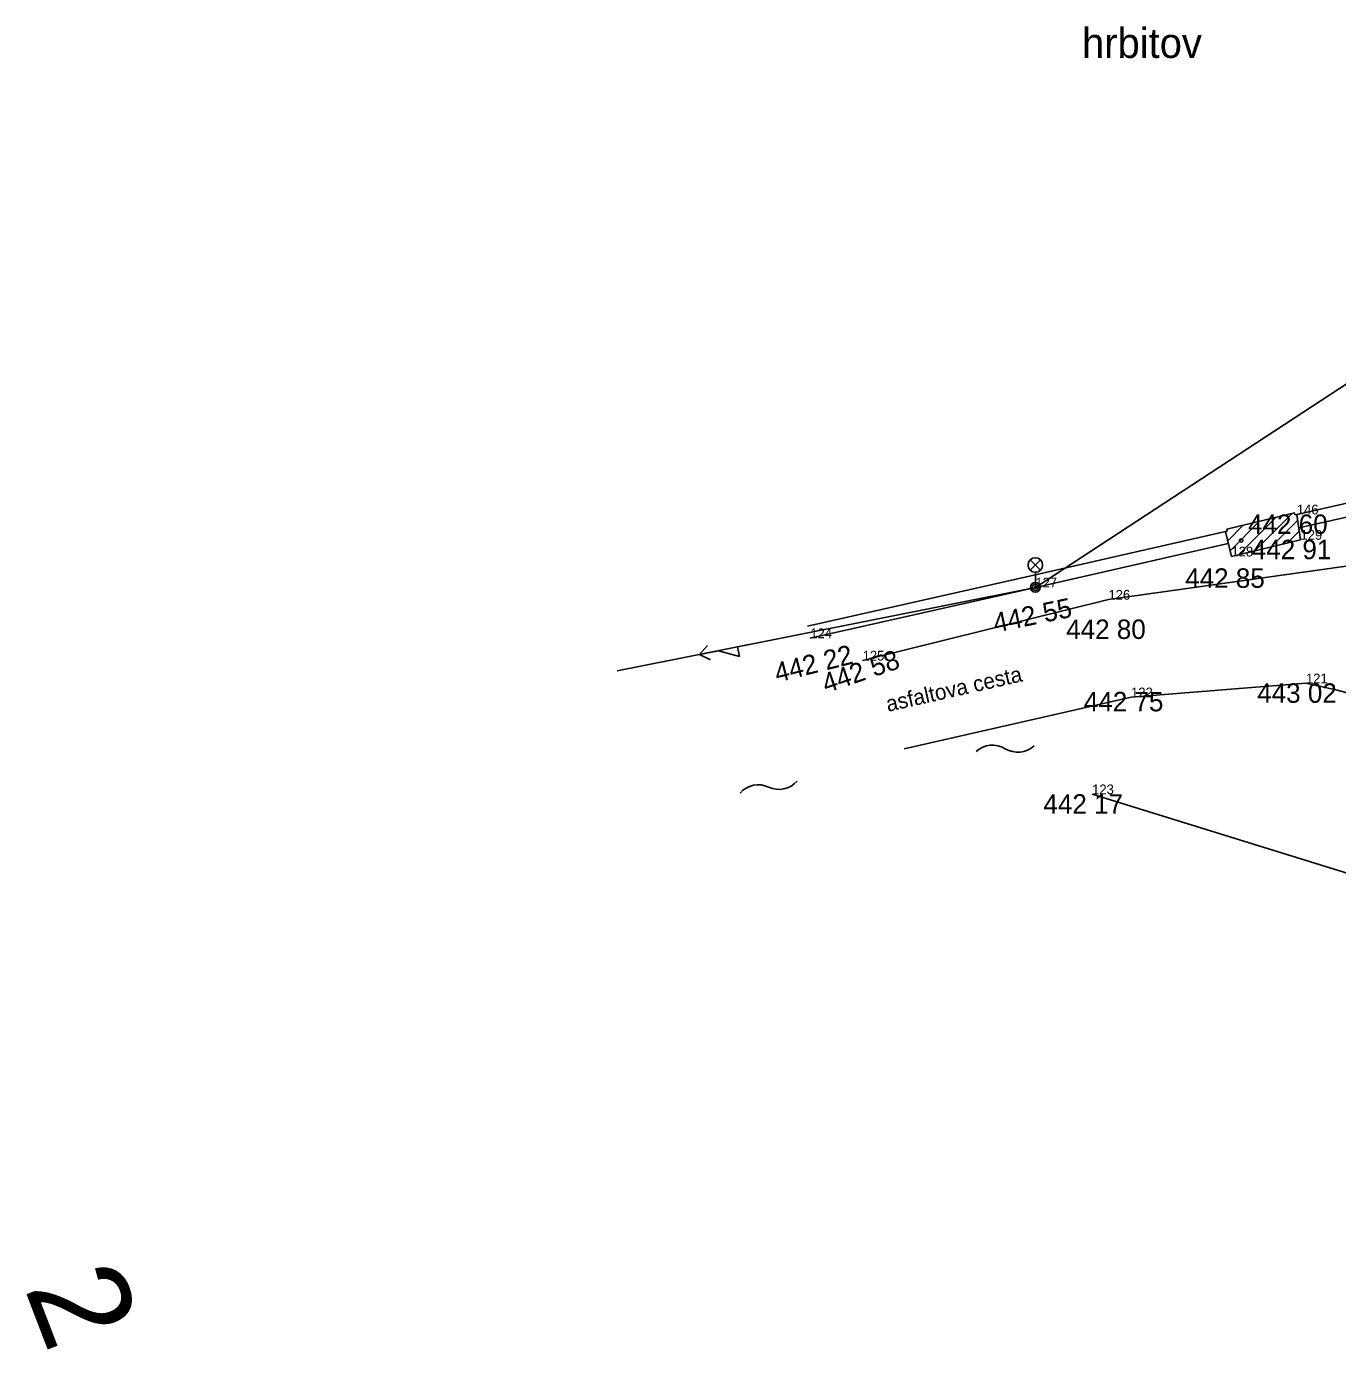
# Model space of a CAD drawing. Extents: x -559180 to -551373, y -1076947 to -1072071.
# Drawn here: x -553962 to -553894.6, y -1074482.7 to -1074414.6 of the extents above; entities that cross this region are included whole.
import ezdxf

# ---------------------------------------------------------------- set-up
doc = ezdxf.new("R2010")
doc.units = 0
for name, color, linetype in [('12_PLOTY', 7, 'Continuous'), ('14_BUDOVY', 7, 'Continuous'), ('17_KOMUNIKACE', 7, 'Continuous'), ('1_VODA_ZN', 7, 'Continuous'), ('20_EL_ZN', 7, 'Continuous'), ('27_HRANA_PATA', 7, 'Continuous'), ('30_SDEL_ZN', 7, 'Continuous'), ('32', 7, 'Continuous'), ('3_BODY', 7, 'Continuous'), ('47_ZN_STAV_OBJ$', 7, 'Continuous'), ('52_POPIS_UCELOVY', 7, 'Continuous'), ('6_VYSKY', 7, 'Continuous'), ('formáty', 7, 'Continuous'), ('NNnadzemní', 7, 'Continuous')]:
    doc.layers.add(name, color=color, linetype=linetype)

# ---------------------------------------------------------------- blocks, each defined once
blk = doc.blocks.new('POINT_DISPLAY')
blk.add_line((0, 0), (0, 0))
blk = doc.blocks.new('SLD')
at = {"layer": '20_EL_ZN'}
for radius in [0.25, 0.158, 0.05]:
    blk.add_circle((0, 0), radius, dxfattribs=at)
blk = doc.blocks.new('LAO')
at = {"layer": '20_EL_ZN'}
for p, q in [((-0.265, 1.415), (0.265, 0.885)), ((-0.265, 0.885), (0.265, 1.415)), ((0, 0), (0, 0.775))]:
    blk.add_line(p, q, dxfattribs=at)
blk.add_circle((0, 1.15), 0.375, dxfattribs=at)
blk = doc.blocks.new('BZ')
at = {"layer": '47_ZN_STAV_OBJ$'}
blk.add_circle((0, 0), 0.0875, dxfattribs=at)
blk = doc.blocks.new('SDEP')
at = {"layer": '30_SDEL_ZN'}
for centre, radius, start, end in [((0.75, -1.001), 1.251, 53.1529, 126.84692), ((2.25, 1), 1.25, 233.13001, 306.86981)]:
    blk.add_arc(centre, radius, start, end, dxfattribs=at)
blk = doc.blocks.new('ELNN')
at = {"layer": '20_EL_ZN'}
for p, q in [((0, 0), (0.5, 0)), ((0.5, 0), (0.5, 0.5)), ((0.5, 0.5), (1.5, 0)), ((1.5, 0), (2.5, 0))]:
    blk.add_line(p, q, dxfattribs=at)
blk.add_lwpolyline([(2, 0.375), (2.5, 0), (2, -0.375)], dxfattribs=at)

msp = doc.modelspace()

# ---------------------------------------------------------------- linework, layer by layer
at = {"layer": '12_PLOTY'}
for p, q in [((-553890.5, -1074438.347), (-553896.67, -1074439.73)), ((-553896.57, -1074440.412), (-553890.35, -1074439.02)), ((-553900.33, -1074440.61), (-553910.419, -1074442.899)), ((-553910.11, -1074443.48), (-553900.19, -1074441.229)), ((-553921.819, -1074445.471), (-553910.419, -1074442.899)), ((-553921.68, -1074446.09), (-553910.11, -1074443.48))]:
    msp.add_line(p, q, dxfattribs=at)
at = {"layer": '14_BUDOVY'}
for p, q in [((-553900.266, -1074440.492), (-553896.783, -1074439.645)), ((-553896.783, -1074439.645), (-553896.769, -1074439.744)), ((-553896.769, -1074439.744), (-553896.67, -1074439.73)), ((-553896.48, -1074441.03), (-553896.67, -1074439.73)), ((-553900.242, -1074440.589), (-553900.339, -1074440.613)), ((-553900.339, -1074440.613), (-553900.03, -1074441.89)), ((-553900.266, -1074440.492), (-553900.242, -1074440.589)), ((-553900.03, -1074441.89), (-553896.48, -1074441.03))]:
    msp.add_line(p, q, dxfattribs=at)
at = {"layer": '17_KOMUNIKACE'}
for p, q in [((-553906.35, -1074444.11), (-553891.37, -1074442)), ((-553918.99, -1074447.24), (-553906.35, -1074444.11)), ((-553896.2, -1074448.41), (-553905.19, -1074449.13)), ((-553905.19, -1074449.13), (-553916.846, -1074451.772))]:
    msp.add_line(p, q, dxfattribs=at)
msp.add_lwpolyline([(-553890.12, -1074450.41), (-553891.337, -1074449.815), (-553892.9, -1074449.223), (-553894.59, -1074448.758), (-553896.2, -1074448.41)], dxfattribs=at)
at = {"layer": '27_HRANA_PATA'}
msp.add_line((-553892.95, -1074458.52), (-553907.19, -1074454.11), dxfattribs=at)
at = {"layer": '32'}
for p, q in [((-553900.1, -1074441.599), (-553898.584, -1074440.083)), ((-553899.667, -1074441.802), (-553897.743, -1074439.879)), ((-553898.827, -1074441.599), (-553896.902, -1074439.674)), ((-553897.987, -1074441.395), (-553896.626, -1074440.034)), ((-553900.224, -1074441.087), (-553899.425, -1074440.288)), ((-553897.147, -1074441.192), (-553896.544, -1074440.589))]:
    msp.add_line(p, q, dxfattribs=at)
at = {"layer": 'NNnadzemní'}
for p, q in [((-553868.48, -1074416.24), (-553910.11, -1074443.48)), ((-553910.11, -1074443.48), (-553931.608, -1074447.771))]:
    msp.add_line(p, q, dxfattribs=at)

# ---------------------------------------------------------------- block references
at = {"layer": '1_VODA_ZN'}
for p in [(-553896.67, -1074439.73), (-553896.48, -1074441.03), (-553900.03, -1074441.89), (-553910.11, -1074443.48), (-553906.35, -1074444.11), (-553921.68, -1074446.09), (-553918.99, -1074447.24), (-553896.2, -1074448.41), (-553905.19, -1074449.13), (-553907.19, -1074454.11)]:
    msp.add_blockref('POINT_DISPLAY', p, dxfattribs=at)
at = {"layer": '20_EL_ZN'}
for name in ['LAO', 'SLD']:
    msp.add_blockref(name, (-553910.11, -1074443.48), dxfattribs=at)
at = {"layer": '20_EL_ZN', "xscale": 1.0000007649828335, "yscale": 1.000000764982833, "rotation": -168.7119915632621}
msp.add_blockref('ELNN', (-553924.927, -1074446.438), dxfattribs=at)
at = {"layer": '30_SDEL_ZN'}
for p, xscale, yscale, rotation in [((-553910.171, -1074451.625), 1.000002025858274, 1.000002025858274, -174.47285391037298), ((-553922.354, -1074453.436), 1.0000019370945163, 1.0000019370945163, -168.18015748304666)]:
    msp.add_blockref('SDEP', p, dxfattribs=dict(at, xscale=xscale, yscale=yscale, rotation=rotation))
at = {"layer": '32'}
msp.add_blockref('POINT_DISPLAY', (-553900.266, -1074440.492), dxfattribs=at)
at = {"layer": '47_ZN_STAV_OBJ$'}
msp.add_blockref('BZ', (-553899.532, -1074441.073), dxfattribs=at)

# ---------------------------------------------------------------- texts
at = {"layer": '3_BODY'}
for s, p in [('146', (-553896.67, -1074439.73)), ('129', (-553896.48, -1074441.03)), ('128', (-553900.03, -1074441.89)), ('127', (-553910.11, -1074443.48)), ('126', (-553906.35, -1074444.11)), ('124', (-553921.68, -1074446.09)), ('125', (-553918.99, -1074447.24)), ('121', (-553896.2, -1074448.41)), ('122', (-553905.19, -1074449.13)), ('123', (-553907.19, -1074454.11))]:
    msp.add_text(s, height=0.5, dxfattribs=at).set_placement(p)
at = {"layer": '52_POPIS_UCELOVY'}
msp.add_text('hrbitov', height=1.536, dxfattribs=at).set_placement((-553907.713, -1074416.267))
msp.add_text('asfaltova cesta', height=0.8, rotation=12.77112, dxfattribs=at).set_placement((-553917.69, -1074449.878))
at = {"layer": '6_VYSKY'}
for s, p in [('442 60', (-553899.175, -1074440.73)), ('442 91', (-553898.985, -1074442.03)), ('442 85', (-553902.407, -1074443.502)), ('442 80', (-553908.524, -1074446.13)), ('443 02', (-553898.705, -1074449.41)), ('442 75', (-553907.618, -1074449.85)), ('442 17', (-553909.695, -1074455.11))]:
    msp.add_text(s, height=1, dxfattribs=at).set_placement(p)
for s, rotation, p in [('442 55', 11.69061, (-553912.166, -1074445.812)), ('442 22', 14.11377, (-553923.379, -1074448.377)), ('442 58', 18.84855, (-553920.868, -1074448.927))]:
    msp.add_text(s, height=1, rotation=rotation, dxfattribs=at).set_placement(p)
at = {"layer": 'formáty'}
msp.add_text('2', height=5, rotation=290.9939, dxfattribs=at).set_placement((-553962.096, -1074479.494))

doc.saveas('drawing.dxf')
